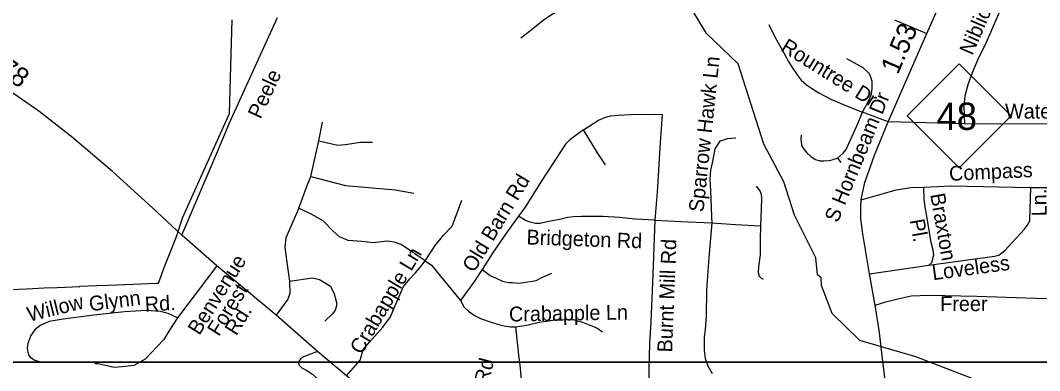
# Model space of a CAD drawing. Extents: x 2220236 to 2384410, y 720751 to 894131.
# Drawn here: x 2347089 to 2353622, y 816921 to 819165 of the extents above; entities that cross this region are included whole.
import ezdxf

# ---------------------------------------------------------------- set-up
doc = ezdxf.new("R2010")
doc.units = 0
for name, color, linetype in [('Exist Boundary Political City Limit New', 7, 'Continuous'), ('Exist Hydrographic Creek Single Shore', 7, 'Continuous'), ('Exist Road Non-System Type 51', 7, 'Continuous'), ('Exist Road Non-System Type 51 Label', 7, 'Continuous'), ('Exist Road Primary NC Attributed', 7, 'Continuous'), ('Exist Road Primary NC Service Mileage Hundredths English Label', 7, 'Continuous'), ('Exist Road Primary NC Shield CELL', 7, 'Continuous'), ('Exist Road Primary NC Shield Number Label', 7, 'Continuous'), ('Exist Road Primary NC UnDivided 4 Lane Attributed', 7, 'Continuous'), ('Exist Road Secondary Type 51 Attributed', 7, 'Continuous'), ('Exist Road Secondary Type 51 Label', 7, 'Continuous'), ('Map Preparation Boundary City Limit Buffer Line', 7, 'Continuous'), ('Map Preparation Inset Cut Line', 7, 'Continuous')]:
    doc.layers.add(name, color=color, linetype=linetype)

msp = doc.modelspace()

# ---------------------------------------------------------------- linework, layer by layer
at = {"layer": 'Exist Boundary Political City Limit New'}
msp.add_lwpolyline([(2346920.5, 817436.9), (2347128.2, 817445.6), (2347240.2, 817450.4), (2347325.2, 817453.9), (2347469.5, 817460.1), (2347469.2, 817461.5), (2347579.2, 817465.9), (2347706, 817471.1), (2347960.2, 817481.2), (2347973.8, 817481.8), (2348010.5, 817580.6), (2348049.5, 817677.1), (2348088.2, 817773.1), (2348130.8, 817904.1), (2348428.2, 818568.3), (2348437.8, 818870.9), (2348445.5, 819169.4)], dxfattribs=at)
at = {"layer": 'Exist Hydrographic Creek Single Shore'}
msp.add_lwpolyline([(2353523.7, 816742.3), (2352828.6, 817009.4), (2352469.5, 817112.8), (2352291.6, 817286.1), (2352223.7, 817467.2), (2352222.7, 817516.3), (2352197.6, 817535), (2352187.6, 817642.9), (2352051.6, 817916.3), (2351982.5, 818130.1), (2351854.6, 818371), (2351689.5, 818886.2), (2351487.5, 819081.4), (2351376.6, 819264), (2351306.7, 819556.5), (2351171.5, 819711.9), (2351117.6, 820060.8), (2350998.5, 820285.7), (2350905.6, 820393.5), (2350813.5, 820432.4)], dxfattribs=at)
at = {"layer": 'Exist Road Non-System Type 51'}
for p, q in [((2352691.2, 819167.9), (2352898.6, 819081.8)), ((2352651.8, 818514.5), (2352486.9, 818576.8)), ((2349001.2, 818392.9), (2349025.1, 818512.2)), ((2353140.3, 818502.6), (2352651.8, 818514.5)), ((2348950, 818165.5), (2349001.2, 818392.9)), ((2352327.6, 818281.7), (2352348.1, 818253.3)), ((2353567.1, 818093.9), (2355200.5, 818097.5)), ((2348347, 817591.8), (2348095.6, 817258.1)), ((2352532.7, 817539.9), (2352913.1, 817596.2))]:
    msp.add_line(p, q, dxfattribs=at)
for points in [[(2353490.1, 819510.5), (2353279.9, 819024.1), (2353225.3, 818909.7), (2353190.4, 818829.2), (2353161.3, 818752.8), (2353144.1, 818678.6), (2353136.9, 818614.5), (2353140.3, 818502.6)], [(2350296.5, 819052.2), (2350330.7, 819077.9), (2350387.1, 819124.1), (2350448.7, 819172), (2350498.3, 819204.5), (2350534.2, 819226.8), (2350566.7, 819238.7), (2350600.9, 819252.4), (2350660.8, 819267.8), (2350729.2, 819278.1), (2350797.6, 819286.7)], [(2351886, 819138.7), (2351925.5, 819059.8), (2351983.8, 818957.2), (2352015.4, 818897.2), (2352043.7, 818849.9), (2352073.7, 818807.2), (2352094.2, 818782), (2352127.3, 818752), (2352160.5, 818731.5), (2352206.2, 818699.9), (2352283.5, 818660.5), (2352373.4, 818621), (2352486.9, 818576.8)], [(2352486.9, 818576.8), (2352526.4, 818647.8), (2352543.7, 818693.6), (2352548.4, 818728.3), (2352550, 818772.5), (2352542.1, 818794.6), (2352531.1, 818823), (2352515.3, 818840.4), (2352491.7, 818860.9), (2352452.2, 818883), (2352387.6, 818917.7)], [(2352327.6, 818281.7), (2352362.3, 818313.3), (2352382.8, 818338.5), (2352398.6, 818376.4), (2352431.7, 818447.4), (2352460.1, 818509), (2352486.9, 818576.8)], [(2350697.5, 818462.6), (2350795, 818525.9), (2350834.4, 818543), (2350872, 818553.3), (2350919.9, 818558.4), (2351000.3, 818561.8), (2351161.1, 818563.5), (2351203.8, 818561.8), (2351190.1, 818382.1), (2351171.3, 818063.8), (2351155.9, 817884.1)], [(2353140.3, 818502.6), (2354016, 818503.2), (2355143.6, 818494.8), (2355207.6, 818497.6), (2355285.5, 818510.6), (2355355.2, 818531.4)], [(2350697.5, 818462.6), (2350652.2, 818429.2), (2350611.2, 818400.1), (2350583.8, 818371), (2350527.4, 818287.1), (2350426.4, 818133.1), (2350325.5, 817967.1), (2350281.1, 817910.6)], [(2350839.5, 818238.4), (2350788.2, 818315.4), (2350697.5, 818462.6)], [(2349001.2, 818392.9), (2349124.7, 818366.2), (2349171.1, 818369), (2349267.9, 818384.5), (2349345.1, 818384.5)], [(2351675.5, 818410), (2351620.3, 818406.9), (2351602.4, 818399.7), (2351572.2, 818390.7), (2351540.1, 818341.8), (2351526.5, 818260.2), (2351512.9, 818205.7), (2351508.4, 818146.7), (2351512.9, 818071.9), (2351517.4, 817967.5), (2351518.7, 817902.2), (2351522, 817867.7)], [(2352094.2, 818431.6), (2352092.6, 818403.2), (2352094.2, 818382.7), (2352097.4, 818359), (2352113.1, 818336.9), (2352130.5, 818316.4), (2352155.7, 818292.7), (2352185.7, 818273.8), (2352212.5, 818264.3), (2352239.3, 818265.9), (2352272.4, 818267.5), (2352299.2, 818273.8), (2352327.6, 818281.7)], [(2348872.7, 817961.9), (2348927.5, 818107.9), (2348950, 818165.5)], [(2348950, 818165.5), (2349173.2, 818107.9), (2349491.1, 818079.8), (2349611.9, 818057.4)], [(2351805.8, 818103), (2351827.9, 818073), (2351837.4, 818051), (2351838.9, 818024.1), (2351837.4, 817957.8), (2351832.6, 817849.5)], [(2352477.5, 818015), (2352703.5, 818079.6), (2352797.4, 818094.7), (2352881.2, 818095.7)], [(2352881.2, 818095.7), (2353055.1, 818103.8), (2353567.1, 818093.9)], [(2352913.1, 817596.2), (2352931.1, 817612.5), (2352943.5, 817661.7), (2352941.1, 817691.6), (2352927, 817742), (2352903.3, 817884), (2352889.1, 817970.8), (2352882.8, 818019.7), (2352881.2, 818095.7)], [(2352913.1, 817596.2), (2353332.4, 817653.3), (2353360.3, 817659.6), (2353399.9, 817690.1), (2353524.2, 817825.6), (2353549.9, 817859.9), (2353559.6, 817881.9), (2353567.1, 818093.9)], [(2349683.5, 817625), (2349748.1, 817723.2), (2349801.4, 817789.2), (2349856.1, 817846.8), (2349875.8, 817897.3), (2349919.3, 818013.8)], [(2348872.7, 817961.9), (2348789.9, 817771), (2348782.9, 817712), (2348798.3, 817598.3), (2348813.8, 817493)], [(2349683.5, 817625), (2349529.1, 817728.9), (2349485.5, 817742.9), (2349439.2, 817751.3), (2349350.8, 817740.1), (2349277.8, 817747.1), (2349189.3, 817754.1), (2349134.6, 817778), (2349091, 817815.9), (2349030.7, 817877.7), (2348961.2, 817919.8), (2348872.7, 817961.9)], [(2350281.1, 817910.6), (2350209.2, 817809.6), (2350120.3, 817679.5), (2350048, 817568.6)], [(2351155.9, 817884.1), (2351030.2, 817891.8), (2350929.3, 817902), (2350825, 817908.9), (2350754.8, 817908.9), (2350683, 817908.9), (2350633.4, 817905.5), (2350597.5, 817902), (2350556.4, 817891.8), (2350510.3, 817883.2), (2350465.8, 817874.7), (2350421.3, 817864.4), (2350390.5, 817864.4), (2350356.3, 817872.9), (2350327.2, 817883.2), (2350310.1, 817893.5), (2350281.1, 817910.6)], [(2351155.9, 817884.1), (2351143.1, 817535.8), (2351129.4, 817232.8), (2351122.6, 817094.2), (2351117.5, 816929.9), (2351115.7, 816811.8)], [(2351155.9, 817884.1), (2351321.9, 817877.2), (2351522, 817867.7)], [(2351522, 817867.7), (2351501.6, 817645.4), (2351488, 817436.6), (2351485.7, 817266.5), (2351478.9, 817184.8), (2351472.1, 817137.2), (2351472.1, 817048.7), (2351478.9, 816998.8), (2351494.8, 816951.1), (2351524.2, 816901.2)], [(2351522, 817867.7), (2351673.9, 817856.3), (2351832.6, 817849.5)], [(2351832.6, 817849.5), (2351830.3, 817761.9), (2351830.3, 817662.5), (2351820.8, 817585.2), (2351819.2, 817550.5), (2351824, 817525.2), (2351835, 817515.7), (2351850.8, 817506.3)], [(2349178.8, 816886.5), (2349265.8, 816987.6), (2349286.9, 817056.4), (2349326.2, 817102.7), (2349411.8, 817199.6), (2349461, 817265.6), (2349487.6, 817327.3), (2349543.8, 817459.3), (2349584.5, 817508.4), (2349621.7, 817546.3), (2349655.4, 817588.5), (2349683.5, 817625)], [(2349683.5, 817625), (2349724.2, 817596.9), (2349770.5, 817539.3), (2349909.9, 817369.8)], [(2350048, 817568.6), (2349998.8, 817493), (2349909.9, 817369.8), (2349933, 817327.8), (2349960.3, 817302.1), (2349999.7, 817273.1), (2350039, 817254.2), (2350105.7, 817230.3), (2350162.2, 817214.9), (2350189.5, 817208), (2350230.5, 817201.8), (2350249.4, 817201.2), (2350263.8, 817202.3)], [(2350048, 817568.6), (2350099.7, 817530.6), (2350142.5, 817511.8), (2350178.4, 817494.7), (2350217.8, 817486.1), (2350243.4, 817484.4), (2350279.3, 817481), (2350315.3, 817484.4), (2350395.7, 817498.1), (2350426.4, 817515.2), (2350494.9, 817546)], [(2348813.8, 817493), (2348816.6, 817415.8), (2348802.6, 817377.9), (2348763.2, 817323.1), (2348728.2, 817276.8)], [(2348813.8, 817493), (2348961.2, 817515.5), (2349006.1, 817505.6), (2349076.3, 817462.1), (2349100.2, 817413), (2349114.2, 817356.8), (2349114.2, 817335.8), (2349107.2, 817307.7), (2349088.9, 817285.2), (2349041.2, 817237.5)], [(2352569, 817341.1), (2352636.2, 817361), (2352721.8, 817382.1), (2352799.5, 817399.1), (2352911.6, 817404.2), (2353219.5, 817398.7), (2353598.1, 817384.5), (2354170.6, 817379.8)], [(2348095.6, 817258.1), (2348073.3, 817270.1), (2348059.6, 817275.2), (2348035.7, 817287.2), (2347984.4, 817299.2), (2347897.1, 817306), (2347756.9, 817297.4), (2347560.2, 817275.2), (2347363.5, 817251.2), (2347272.8, 817235.8), (2347214.7, 817210.2), (2347180.5, 817182.8), (2347156.5, 817146.8), (2347136, 817093.8), (2347131.7, 817063.8), (2347136, 817039), (2347140.3, 817021), (2347151.4, 817006.5), (2347180.5, 816987.7), (2347214.7, 816977.4)], [(2348095.6, 817258.1), (2348040.8, 817174.2), (2348008.3, 817121.2), (2347967.3, 817076.7), (2347889.3, 816994.6), (2347816.3, 816952.5), (2347741.9, 816945.5), (2347690, 816941.3), (2347586.4, 816963.8), (2347564.9, 816963.7)], [(2350263.8, 817202.3), (2350343.5, 817214.9), (2350413.6, 817232), (2350473.5, 817240.5), (2350514.5, 817245.7), (2350553.9, 817245.7), (2350586.4, 817247.4), (2350632.5, 817247.4), (2350659.9, 817240.5), (2350692.4, 817232), (2350735.2, 817214.9), (2350783.1, 817194.3), (2350820.7, 817168.7)], [(2350302.9, 816819.1), (2350298.6, 816886.7), (2350291.7, 816955.1), (2350284.9, 817020.2), (2350263.8, 817202.3)], [(2348992.7, 817043.3), (2348903.6, 817008.3), (2348883.7, 816996.1), (2348874, 816979.9), (2348872.1, 816967.8), (2348876.3, 816956), (2348892.5, 816938.2), (2348924.7, 816922.5), (2348960.9, 816899), (2349009.4, 816853.5), (2349149.5, 816679.4), (2349224.4, 816594.2), (2349252.8, 816566.6), (2349271.5, 816546.9)]]:
    msp.add_lwpolyline(points, dxfattribs=at)
at = {"layer": 'Exist Road Primary NC Attributed'}
for points in [[(2348124.6, 817788.7), (2347936.5, 817963.2), (2347678.1, 818197.7), (2347421.9, 818413.9), (2347207.1, 818583.8), (2346695.1, 818936.2), (2345528.6, 819774.9), (2344478.4, 820507.4)], [(2352636, 816822.7), (2352613.9, 817015.2), (2352595.8, 817165.9), (2352569, 817341.1), (2352532.7, 817539.9), (2352486.9, 817809.8), (2352475.9, 817898.2), (2352475.9, 817974), (2352477.5, 818015), (2352487.8, 818057), (2352502.9, 818127), (2352564.2, 818302.2), (2352651.8, 818514.5), (2352898.6, 819081.8), (2353156.4, 819656.6)]]:
    msp.add_lwpolyline(points, dxfattribs=at)
at = {"layer": 'Exist Road Primary NC Shield CELL'}
msp.add_lwpolyline([(2352773.7, 818552.9), (2353106.7, 818885.9), (2353439.7, 818552.9), (2353106.7, 818219.9)], close=True, dxfattribs=at)
at = {"layer": 'Exist Road Primary NC UnDivided 4 Lane Attributed'}
msp.add_lwpolyline([(2352437.3, 813968.5), (2352212, 814225), (2352102.6, 814341.5), (2351971.1, 814470), (2351596.9, 814804.6), (2351364, 815006.4), (2350936.5, 815362.1), (2350780.7, 815480.8), (2349178.8, 816886.5), (2348992.7, 817043.3), (2348728.2, 817276.8), (2348347, 817591.8), (2348124.6, 817788.7)], dxfattribs=at)
at = {"layer": 'Exist Road Secondary Type 51 Attributed'}
msp.add_lwpolyline([(2348124.6, 817788.7), (2348361.5, 818344), (2348429.1, 818509.2), (2348737.8, 819184.4)], dxfattribs=at)
at = {"layer": 'Map Preparation Boundary City Limit Buffer Line'}
msp.add_lwpolyline([(2346920.5, 817436.9), (2347128.2, 817445.6), (2347240.2, 817450.4), (2347325.2, 817453.9), (2347469.5, 817460.1), (2347469.2, 817461.5), (2347579.2, 817465.9), (2347706, 817471.1), (2347960.2, 817481.2), (2347973.8, 817481.8), (2348010.5, 817580.6), (2348049.5, 817677.1), (2348088.2, 817773.1), (2348130.8, 817904.1), (2348428.2, 818568.3), (2348437.8, 818870.9), (2348445.5, 819169.4)], dxfattribs=at)
at = {"layer": 'Map Preparation Inset Cut Line'}
for points in [[(2346103.7, 826026.5), (2370568.5, 826026.5), (2370568.5, 816974.7), (2346103.7, 816974.7), (2346103.7, 826026.5)], [(2346103.7, 826026.5), (2370568.5, 826026.5), (2370568.5, 816974.7), (2346103.7, 816974.7), (2346103.7, 826026.5)], [(2329807.7, 816974.9), (2370566.3, 816974.8), (2370566.3, 785046.7), (2329807.6, 785046.7), (2329807.7, 816974.9)], [(2329807.7, 816974.9), (2370566.3, 816974.8), (2370566.3, 785046.7), (2329807.6, 785046.7), (2329807.7, 816974.9)]]:
    msp.add_lwpolyline(points, dxfattribs=at)

# ---------------------------------------------------------------- texts
at = {"layer": 'Exist Road Non-System Type 51 Label'}
for s, rotation, p in [('Niblick Dr', 66.63787, (2353191.5, 818936.1)), ('Rountree Dr', 328.00117, (2351956.8, 818973.5)), ('Sparrow Hawk Ln', 83.99398, (2351467.2, 817933)), ('S Hornbeam Dr', 67.62944, (2352328.2, 817863.5)), ('Waterloo', 0.03928, (2353400.8, 818535.5)), ('Old Barn Rd', 58.77334, (2349996.6, 817544)), ('Compass', 2.66694, (2353044, 818136.1)), ('Braxton', 280.00309, (2352920.7, 818049.5)), ('Ln.', 90.79838, (2353667.8, 817910.1)), ('Pl.', 280.00309, (2352789.7, 817884.8)), ('Bridgeton Rd', 358.03421, (2350332, 817729.7)), ('Burnt Mill Rd', 87.79283, (2351266.4, 817036)), ('Benvenue', 57.70071, (2348235.5, 817142.1)), ('Crabapple Ln', 59.23847, (2349275.8, 817018.5)), ('Loveless', 7.75518, (2352939.3, 817499.7)), ('Forest', 57.70071, (2348360.2, 817135.1)), ('Willow', 13.79062, (2347145.1, 817233.1)), ('Glynn', 7.30161, (2347534.7, 817300.5)), ('Rd.', 3.1488, (2347888.8, 817298.4)), ('Freer', 359.94347, (2352985.1, 817302.2)), ('Crabapple Ln', 0.99753, (2350221.5, 817235)), ('Rd.', 57.70071, (2348471.9, 817139.8)), ('Bridgewood Rd', 75.7697, (2349913.9, 816144.4))]:
    msp.add_text(s, height=95, rotation=rotation, dxfattribs=at).set_placement(p)
at = {"layer": 'Exist Road Primary NC Service Mileage Hundredths English Label'}
for s, rotation, p in [('1.53', 66.48848, (2352713.5, 818813)), ('.78', 323.65415, (2346899, 818863.8))]:
    msp.add_text(s, height=125, rotation=rotation, dxfattribs=at).set_placement(p)
at = {"layer": 'Exist Road Primary NC Shield Number Label'}
msp.add_text('48', height=175, dxfattribs=at).set_placement((2352960.8, 818463.2))
at = {"layer": 'Exist Road Secondary Type 51 Label'}
msp.add_text('Peele', height=95, rotation=65.15116, dxfattribs=at).set_placement((2348628.2, 818527.9))

doc.saveas('drawing.dxf')
